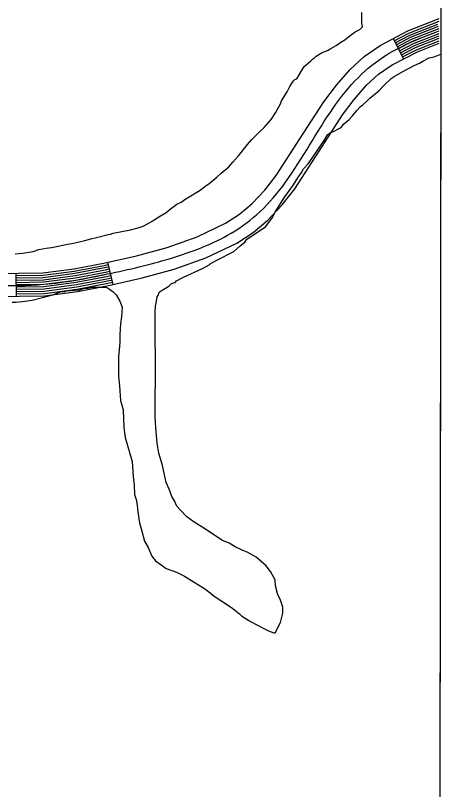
# Model space of a CAD drawing. Extents: x 3192986 to 3230865, y 867483 to 892886.
# Drawn here: x 3228000 to 3228581, y 875064 to 876082 of the extents above; entities that cross this region are included whole.
import ezdxf

# ---------------------------------------------------------------- set-up
doc = ezdxf.new("R2010")
doc.units = 0
for name, color, linetype in [('V-GRID-FRAM', 7, 'Continuous'), ('V-ROAD-CNTR', 7, 'Continuous'), ('V-SITE-VEGE', 7, 'Continuous')]:
    doc.layers.add(name, color=color, linetype=linetype)

msp = doc.modelspace()

# ---------------------------------------------------------------- linework, layer by layer
at = {"layer": 'V-GRID-FRAM'}
msp.add_lwpolyline([(3197229, 891108.8), (3228580.6, 891049.6), (3228554.1, 872861.6), (3197186.7, 872920.9)], dxfattribs=at)
at = {"layer": 'V-ROAD-CNTR'}
for p, q in [((3228495.9, 876051.7), (3228509.8, 876025.1)), ((3228120.8, 875757.5), (3228127.4, 875728.3)), ((3228000.1, 875743.1), (3228000.5, 875713.1))]:
    msp.add_line(p, q, dxfattribs=at)
for points in [[(3228497.3, 876049), (3228516.5, 876059.1), (3228556.6, 876074.9)], [(3228515.3, 876061.8), (3228556.6, 876078.1)], [(3228498.7, 876046.3), (3228517.8, 876056.4), (3228554.7, 876070.9)], [(3228500, 876043.7), (3228519, 876053.6), (3228555.8, 876068.1)], [(3228501.4, 876041), (3228520.3, 876050.9), (3228556.6, 876065.2)], [(3227970.3, 875742.7), (3228035.7, 875743.6), (3228076.6, 875748.9), (3228117.7, 875756.9), (3228158.7, 875766.2), (3228199, 875777.1), (3228238.3, 875791), (3228275.9, 875809.1), (3228294.1, 875820.7), (3228310.6, 875834.9), (3228327.4, 875852.6), (3228342.4, 875871.7), (3228373.3, 875919.7), (3228404.8, 875968.8), (3228421.4, 875990.5), (3228439.7, 876011.3), (3228458.1, 876028.3), (3228478.9, 876042.8), (3228515.3, 876061.8)], [(3228502.8, 876038.4), (3228521.5, 876048.2), (3228556.6, 876062)], [(3228504.2, 876035.7), (3228522.8, 876045.4), (3228556.6, 876058.7)], [(3228505.6, 876033.1), (3228524, 876042.7), (3228556.6, 876055.5)], [(3228507, 876030.4), (3228525.3, 876040), (3228556.6, 876052.3)], [(3228508.4, 876027.7), (3228526.5, 876037.2), (3228556.6, 876049)], [(3228527.8, 876034.5), (3228556.6, 876045.8)], [(3227867.9, 875710.1), (3227904.6, 875712.7), (3227970.6, 875712.7), (3228037.9, 875713.6), (3228081.3, 875719.3), (3228123.9, 875727.5), (3228166, 875737), (3228208, 875748.4), (3228249.9, 875763.3), (3228290.5, 875782.8), (3228312, 875796.6), (3228331.3, 875813.1), (3228350.1, 875833), (3228366.9, 875854.3), (3228398.6, 875903.5), (3228429.4, 875951.6), (3228444.6, 875971.5), (3228461.2, 875990.3), (3228476.9, 876004.9), (3228494.5, 876017.1), (3228527.8, 876034.5)], [(3228000.1, 875740.1), (3228035.9, 875740.6), (3228077, 875746), (3228118.4, 875753.9), (3228121.4, 875754.6)], [(3228000.2, 875737.1), (3228036.2, 875737.6), (3228077.5, 875743), (3228119, 875751), (3228122.1, 875751.7)], [(3228000.2, 875734.1), (3228036.4, 875734.6), (3228078, 875740.1), (3228119.6, 875748), (3228122.8, 875748.8)], [(3228000.3, 875731.1), (3228036.6, 875731.6), (3228078.5, 875737.1), (3228120.2, 875745.1), (3228123.4, 875745.8)], [(3228000.3, 875728.1), (3228036.8, 875728.6), (3228079, 875734.1), (3228120.8, 875742.2), (3228124.1, 875742.9)], [(3228000.3, 875725.1), (3228037, 875725.6), (3228079.4, 875731.2), (3228121.4, 875739.2), (3228124.8, 875740)], [(3228000.4, 875722.1), (3228037.2, 875722.6), (3228079.9, 875728.2), (3228122, 875736.3), (3228125.4, 875737.1)], [(3228000.4, 875719.1), (3228037.4, 875719.6), (3228080.4, 875725.2), (3228122.7, 875733.4), (3228126.1, 875734.1)], [(3228000.5, 875716.1), (3228037.7, 875716.6), (3228080.9, 875722.3), (3228123.3, 875730.4), (3228126.7, 875731.2)]]:
    msp.add_lwpolyline(points, dxfattribs=at)
msp.add_spline([(3224952, 873265), (3224977.5, 873311.1), (3225010.1, 873358.4), (3225021.9, 873381.6), (3225028.8, 873407.2), (3225031.8, 873448.4), (3225027.8, 873496.4), (3224997.5, 873622.5), (3224978.2, 873749.8), (3224982.9, 873794.5), (3225005.6, 873934), (3225049.6, 874077.6), (3225069.7, 874131.2), (3225095.2, 874176.4), (3225122.7, 874208.6), (3225275, 874361.9), (3225308.9, 874403.2), (3225346.1, 874437.2), (3225384.2, 874467.8), (3225497.3, 874538.2), (3225537.4, 874551.2), (3225579.8, 874556.8), (3225625.8, 874556.4), (3225691.9, 874536), (3225743.9, 874517.6), (3225770.6, 874516.1), (3225906.6, 874516.7), (3225998.3, 874503.2), (3226219.8, 874510.6), (3226241.3, 874516.5), (3226259.8, 874527.9), (3226277, 874550.1), (3226289.2, 874579.8), (3226309.6, 874629), (3226341.3, 874678.5), (3226355.9, 874696.8), (3226376.2, 874712.9), (3226453.4, 874755), (3226528.3, 874807.7), (3226565.8, 874833.5), (3226645.7, 874882.4), (3226752.7, 874977.4), (3226814.5, 875079.1), (3226844.5, 875174.4), (3226866.5, 875225.5), (3226902, 875370.5), (3226923.3, 875425.9), (3226954.7, 875471.8), (3226990.6, 875504), (3227038.6, 875523.1), (3227074, 875524.5), (3227117.7, 875526.7), (3227255, 875511), (3227296.8, 875520.3), (3227417.3, 875564), (3227493.7, 875605.2), (3227529.6, 875636.7), (3227566, 875664.1), (3227647, 875692.3), (3227773.8, 875716.2), (3227904.1, 875727.7), (3228036.8, 875728.6), (3228120.8, 875742.2), (3228203.5, 875762.7), (3228283.2, 875795.9), (3228320.9, 875824), (3228354.7, 875863), (3228417.1, 875960.2), (3228450.4, 876000.8), (3228486.7, 876029.9), (3228556.6, 876061.9)], degree=3, dxfattribs=at)
at = {"layer": 'V-SITE-VEGE'}
for p, q in [((3228455, 876072.7), (3228454.9, 876086.3)), ((3228448.9, 876061.9), (3228452.3, 876063.9)), ((3228452.3, 876063.9), (3228455.6, 876067.3)), ((3228455.6, 876067.3), (3228455, 876072.7)), ((3228432.6, 876050.3), (3228439.4, 876055.8)), ((3228439.4, 876055.8), (3228446.2, 876060.5)), ((3228446.2, 876060.5), (3228448.9, 876061.9)), ((3228421.1, 876042.8), (3228427.2, 876046.9)), ((3228427.2, 876046.9), (3228432.6, 876050.3)), ((3228394.7, 876028.6), (3228402.8, 876033.3)), ((3228402.8, 876033.3), (3228409.6, 876036.1)), ((3228409.6, 876036.1), (3228414.3, 876038.8)), ((3228414.3, 876038.8), (3228421.1, 876042.8)), ((3228387.9, 876022.5), (3228389.9, 876024.5)), ((3228389.9, 876024.5), (3228392.6, 876026.5)), ((3228392.6, 876026.5), (3228394.7, 876028.6)), ((3228535.2, 876022.3), (3228543.3, 876026.4)), ((3228543.3, 876026.4), (3228550.1, 876027.7)), ((3228550.1, 876027.7), (3228558.7, 876031.5)), ((3228558.7, 876031.5), (3228554.1, 872861.6)), ((3228369.6, 875998.7), (3228379.1, 876015)), ((3228379.1, 876015), (3228381.1, 876017)), ((3228381.1, 876017), (3228387.9, 876022.5)), ((3228508.8, 876008.7), (3228523.7, 876016.2)), ((3228523.7, 876016.2), (3228530.5, 876019.6)), ((3228530.5, 876019.6), (3228535.2, 876022.3)), ((3228497.3, 876001.9), (3228508.8, 876008.7)), ((3228360.2, 875988.9), (3228364.8, 875995.9)), ((3228364.8, 875995.9), (3228366.9, 875998)), ((3228366.9, 875998), (3228369.6, 875998.7)), ((3228484.4, 875990.4), (3228493.2, 875999.2)), ((3228493.2, 875999.2), (3228497.3, 876001.9)), ((3228349.4, 875970.1), (3228356.6, 875981.9)), ((3228356.6, 875981.9), (3228360.2, 875988.9)), ((3228465.4, 875973.4), (3228477, 875982.9)), ((3228477, 875982.9), (3228484.4, 875990.4)), ((3228461.4, 875969.3), (3228465.4, 875973.4)), ((3228341.2, 875954.1), (3228347.9, 875965.9)), ((3228347.9, 875965.9), (3228349.4, 875970.1)), ((3228448.5, 875957.1), (3228453.2, 875962.5)), ((3228453.2, 875962.5), (3228456, 875964.5)), ((3228456, 875964.5), (3228461.4, 875969.3)), ((3228335.5, 875945.5), (3228341.2, 875954.1)), ((3228442.4, 875950.3), (3228448.5, 875957.1)), ((3228326.7, 875934.7), (3228335.5, 875945.5)), ((3228430.9, 875939.4), (3228438.4, 875945.5)), ((3228438.4, 875945.5), (3228442.4, 875950.3)), ((3228319.4, 875928.2), (3228326.7, 875934.7)), ((3228418.7, 875929.9), (3228423.5, 875932.6)), ((3228423.5, 875932.6), (3228427.5, 875934.7)), ((3228427.5, 875934.7), (3228430.9, 875939.4)), ((3228310.5, 875919), (3228319.4, 875928.2)), ((3228405.2, 875917.7), (3228409.9, 875925.2)), ((3228409.9, 875925.2), (3228412.6, 875927.9)), ((3228412.6, 875927.9), (3228418.7, 875929.9)), ((3228292.9, 875897.5), (3228304.8, 875912.6)), ((3228304.8, 875912.6), (3228310.5, 875919)), ((3228389.6, 875894.6), (3228400.4, 875910.9)), ((3228400.4, 875910.9), (3228405.2, 875917.7)), ((3228285.1, 875889.4), (3228292.9, 875897.5)), ((3228384.2, 875887.1), (3228389.6, 875894.6)), ((3228270, 875874.8), (3228279.9, 875882.9)), ((3228279.9, 875882.9), (3228285.1, 875889.4)), ((3228375.4, 875875.6), (3228378.1, 875880.4)), ((3228378.1, 875880.4), (3228384.2, 875887.1)), ((3228264.2, 875869.4), (3228270, 875874.8)), ((3228370.7, 875868.8), (3228375.4, 875875.6)), ((3228250.1, 875858.5), (3228253.8, 875860.7)), ((3228253.8, 875860.7), (3228264.2, 875869.4)), ((3228365.2, 875859.3), (3228370.7, 875868.8)), ((3228228.1, 875843.8), (3228242.3, 875852.5)), ((3228242.3, 875852.5), (3228250.1, 875858.5)), ((3228353.7, 875843.7), (3228365.2, 875859.3)), ((3228217.6, 875836.7), (3228223.4, 875841.1)), ((3228223.4, 875841.1), (3228228.1, 875843.8)), ((3228349, 875836.2), (3228353.7, 875843.7)), ((3228202.9, 875827.4), (3228211.8, 875834)), ((3228211.8, 875834), (3228217.6, 875836.7)), ((3228340.9, 875823.4), (3228349, 875836.2)), ((3228185.7, 875816), (3228197.7, 875823.1)), ((3228197.7, 875823.1), (3228202.9, 875827.4)), ((3228337.5, 875816.6), (3228340.9, 875823.4)), ((3228173.1, 875808.3), (3228180.4, 875812.2)), ((3228180.4, 875812.2), (3228185.7, 875816)), ((3228328.7, 875804.4), (3228337.5, 875816.6)), ((3228128.2, 875795.8), (3228150.9, 875800)), ((3228150.9, 875800), (3228161, 875802.8)), ((3228161, 875802.8), (3228167.3, 875805)), ((3228167.3, 875805), (3228173.1, 875808.3)), ((3228319.2, 875798.2), (3228328.7, 875804.4)), ((3228098.6, 875788.4), (3228106, 875790.1)), ((3228106, 875790.1), (3228121.3, 875794.1)), ((3228121.3, 875794.1), (3228124.5, 875794.7)), ((3228124.5, 875794.7), (3228128.2, 875795.8)), ((3228303.6, 875788), (3228319.2, 875798.2)), ((3228046.9, 875776.8), (3228055.9, 875778.6)), ((3228055.9, 875778.6), (3228068, 875781.5)), ((3228068, 875781.5), (3228075.9, 875782.7)), ((3228075.9, 875782.7), (3228090.7, 875786.1)), ((3228090.7, 875786.1), (3228098.6, 875788.4)), ((3228286.7, 875771.7), (3228294.8, 875779.2)), ((3228294.8, 875779.2), (3228300.9, 875784)), ((3228300.9, 875784), (3228303.6, 875788)), ((3227999.3, 875768.6), (3228009.4, 875769.3)), ((3228009.4, 875769.3), (3228023.1, 875771.6)), ((3228023.1, 875771.6), (3228030.5, 875774.4)), ((3228030.5, 875774.4), (3228040, 875776.2)), ((3228040, 875776.2), (3228046.9, 875776.8)), ((3228264.4, 875760.2), (3228286.7, 875771.7)), ((3228255.6, 875755.4), (3228264.4, 875760.2)), ((3228220.3, 875737.8), (3228245.4, 875749.3)), ((3228245.4, 875749.3), (3228254.2, 875754.1)), ((3228254.2, 875754.1), (3228255.6, 875755.4)), ((3228211.5, 875733), (3228220.3, 875737.8)), ((3228201.3, 875726.2), (3228204.7, 875729.6)), ((3228204.7, 875729.6), (3228209.5, 875731)), ((3228209.5, 875731), (3228211.5, 875733)), ((3228048.8, 875714.5), (3228059, 875718.5)), ((3228059, 875718.5), (3228065.1, 875719.2)), ((3228065.1, 875719.2), (3228067.8, 875720.6)), ((3228067.8, 875720.6), (3228069.8, 875720.6)), ((3228069.8, 875720.6), (3228072.5, 875720.6)), ((3228072.5, 875720.6), (3228084.1, 875721.3)), ((3228084.1, 875721.3), (3228090.2, 875723.3)), ((3228090.2, 875723.3), (3228094.9, 875723.3)), ((3228094.9, 875723.3), (3228100.3, 875724.7)), ((3228100.3, 875724.7), (3228118.6, 875724.7)), ((3228118.6, 875724.7), (3228121.3, 875723.4)), ((3228121.3, 875723.4), (3228128.1, 875718.6)), ((3228128.1, 875718.6), (3228132.2, 875714.6)), ((3228187.1, 875714), (3228188.5, 875718)), ((3228188.5, 875718), (3228192.5, 875720.8)), ((3228192.5, 875720.8), (3228201.3, 875726.2)), ((3228012.2, 875706.3), (3228021.7, 875707.6)), ((3228021.7, 875707.6), (3228048.8, 875714.5)), ((3228132.2, 875714.6), (3228137, 875706.4)), ((3228185.1, 875706.5), (3228185.8, 875711.9)), ((3228185.8, 875711.9), (3228187.1, 875714)), ((3227995.3, 875704.9), (3228000.7, 875704.9)), ((3228000.7, 875704.9), (3228012.2, 875706.3)), ((3228137, 875706.4), (3228139.7, 875698.3)), ((3228139.7, 875698.3), (3228139, 875686.1)), ((3228183.1, 875692.9), (3228183.8, 875699.7)), ((3228183.8, 875699.7), (3228185.1, 875706.5)), ((3228183.1, 875652.3), (3228183.1, 875692.9)), ((3228137.7, 875676.6), (3228137, 875662.4)), ((3228139, 875686.1), (3228137.7, 875676.6)), ((3228137, 875662.4), (3228137, 875652.2)), ((3228137, 875652.2), (3228135, 875633.2)), ((3228183.8, 875638), (3228183.1, 875652.3)), ((3228183.9, 875600.1), (3228183.8, 875638)), ((3228135, 875633.2), (3228135.1, 875607.4)), ((3228135.1, 875607.4), (3228136.4, 875595.2)), ((3228136.4, 875595.2), (3228137.8, 875575.6)), ((3228183.2, 875582.4), (3228183.9, 875600.1)), ((3228137.8, 875575.6), (3228141.2, 875563.4)), ((3228183.3, 875554.6), (3228183.2, 875582.4)), ((3228141.2, 875563.4), (3228141.9, 875540.3)), ((3228184, 875539.7), (3228183.3, 875554.6)), ((3228141.9, 875540.3), (3228144, 875526.8)), ((3228186, 875519.4), (3228184, 875539.7)), ((3228144, 875526.8), (3228152.9, 875495.6)), ((3228188.1, 875506.5), (3228186, 875519.4)), ((3228192.9, 875490.2), (3228188.1, 875506.5)), ((3228152.9, 875495.6), (3228154.2, 875475.9)), ((3228197.6, 875467.9), (3228192.9, 875490.2)), ((3228154.2, 875475.9), (3228155.6, 875464.4)), ((3228155.6, 875464.4), (3228156.3, 875452.2)), ((3228201.7, 875459), (3228197.6, 875467.9)), ((3228205.1, 875449.6), (3228201.7, 875459)), ((3228156.3, 875452.2), (3228158.4, 875445.4)), ((3228158.4, 875445.4), (3228159.7, 875438)), ((3228208.5, 875443.5), (3228205.1, 875449.6)), ((3228211.9, 875436.7), (3228208.5, 875443.5)), ((3228159.7, 875438), (3228160.4, 875429.2)), ((3228216, 875431.9), (3228211.9, 875436.7)), ((3228160.4, 875429.2), (3228162.5, 875414.9)), ((3228224.8, 875422.5), (3228216, 875431.9)), ((3228234.3, 875415.7), (3228224.8, 875422.5)), ((3228162.5, 875414.9), (3228165.2, 875405.4)), ((3228250.6, 875405.5), (3228234.3, 875415.7)), ((3228165.2, 875405.4), (3228169.3, 875390.5)), ((3228271, 875392), (3228250.6, 875405.5)), ((3228280.5, 875388), (3228271, 875392)), ((3228169.3, 875390.5), (3228174, 875382.4)), ((3228174, 875382.4), (3228178.8, 875370.9)), ((3228288.6, 875383.2), (3228280.5, 875388)), ((3228296.8, 875379.2), (3228288.6, 875383.2)), ((3228304.9, 875375.8), (3228296.8, 875379.2)), ((3228315.8, 875369.7), (3228304.9, 875375.8)), ((3228178.8, 875370.9), (3228183.6, 875364.8)), ((3228183.6, 875364.8), (3228191, 875359.4)), ((3228329.3, 875358.2), (3228315.8, 875369.7)), ((3228191, 875359.4), (3228197.8, 875354.6)), ((3228197.8, 875354.6), (3228211.4, 875349.9)), ((3228334.8, 875350.7), (3228329.3, 875358.2)), ((3228340.9, 875339.9), (3228334.8, 875350.7)), ((3228211.4, 875349.9), (3228221.6, 875344.5)), ((3228221.6, 875344.5), (3228237.8, 875334.3)), ((3228237.8, 875334.3), (3228248, 875328.2)), ((3228341.6, 875331.8), (3228340.9, 875339.9)), ((3228344.3, 875320.2), (3228341.6, 875331.8)), ((3228248, 875328.2), (3228255.5, 875322.8)), ((3228255.5, 875322.8), (3228260.9, 875318.1)), ((3228347.7, 875314.2), (3228344.3, 875320.2)), ((3228260.9, 875318.1), (3228275.8, 875308.6)), ((3228351.1, 875304), (3228347.7, 875314.2)), ((3228275.8, 875308.6), (3228285.3, 875301.9)), ((3228285.3, 875301.9), (3228294.2, 875295.1)), ((3228351.1, 875295.8), (3228351.1, 875304)), ((3228294.2, 875295.1), (3228296.9, 875292.4)), ((3228296.9, 875292.4), (3228306.4, 875286.3)), ((3228347.8, 875283.6), (3228351.1, 875295.8)), ((3228306.4, 875286.3), (3228315.2, 875281.6)), ((3228315.2, 875281.6), (3228332.2, 875272.8)), ((3228341, 875270.1), (3228347.8, 875283.6)), ((3228332.2, 875272.8), (3228339, 875270.1)), ((3228339, 875270.1), (3228341, 875270.1))]:
    msp.add_line(p, q, dxfattribs=at)

doc.saveas('drawing.dxf')
